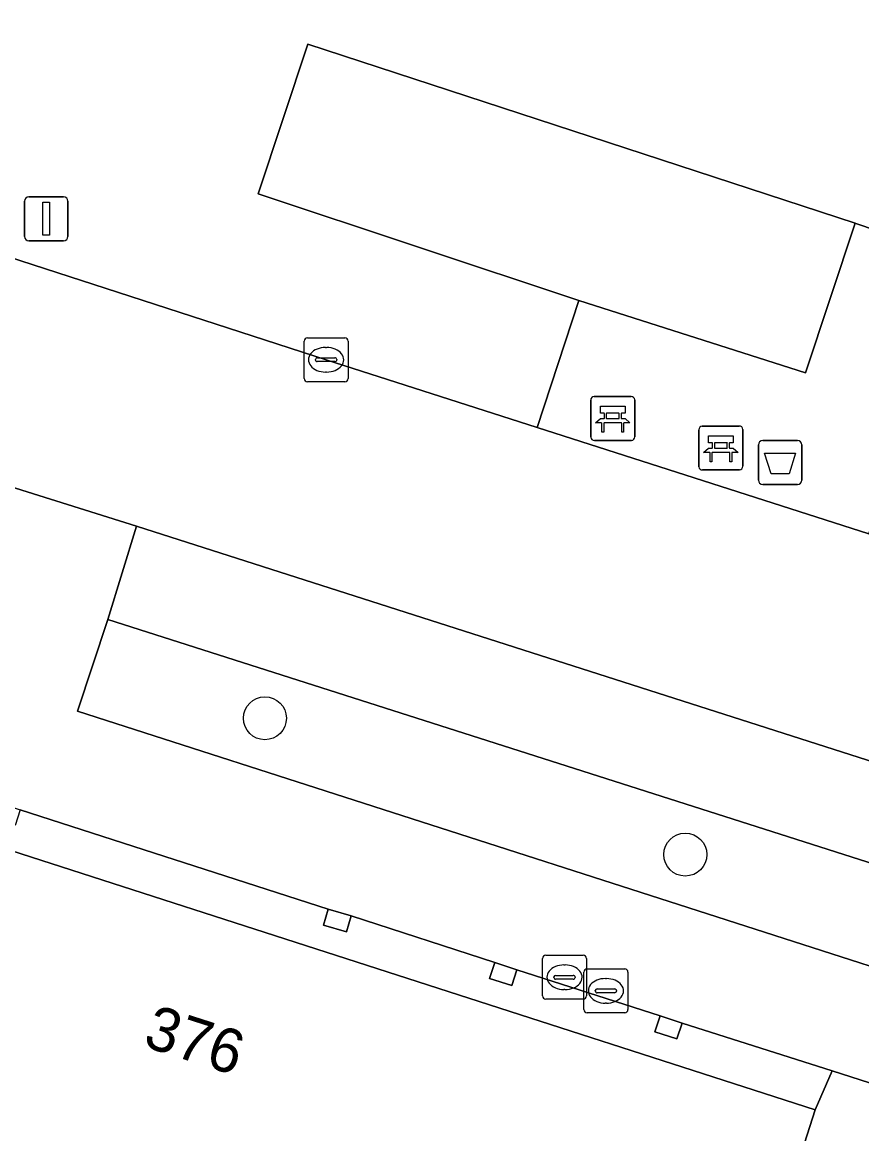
# Model space of a CAD drawing. Extents: x 160675 to 161153, y 383241 to 383714.
# Drawn here: x 160868.17 to 160887.28, y 383394.07 to 383419.39 of the extents above; entities that cross this region are included whole.
import ezdxf

# ---------------------------------------------------------------- set-up
doc = ezdxf.new("R2010")
doc.units = 0
for name, color, linetype in [('IMGEO_Afvalbak', 7, 'Continuous'), ('IMGEO_Bank', 7, 'Continuous'), ('IMGEO_Boom', 7, 'Continuous'), ('IMGEO_Groenvoorziening', 7, 'Continuous'), ('IMGEO_Haag', 7, 'Continuous'), ('IMGEO_Kolk', 7, 'Continuous'), ('IMGEO_Lichtmast', 7, 'Continuous'), ('IMGEO_Pand', 7, 'Continuous'), ('IMGEO_Pand_nummerreeks', 7, 'Continuous'), ('IMGEO_Parkeervlak_open', 7, 'Continuous'), ('IMGEO_Rijbaan_lokaal_open', 7, 'Continuous'), ('IMGEO_Rioolput', 7, 'Continuous'), ('IMGEO_Voetpad_gesloten', 7, 'Continuous'), ('IMGEO_Voetpad_halfverhard', 7, 'Continuous'), ('IMGEO_Voetpad_open', 7, 'Continuous')]:
    doc.layers.add(name, color=color, linetype=linetype)

msp = doc.modelspace()

# ---------------------------------------------------------------- linework, layer by layer
at = {"layer": 'IMGEO_Afvalbak'}
for p, q in [((160884.922, 383408.964), (160884.922, 383409.764)), ((160884.922, 383409.764), (160884.922, 383408.964)), ((160885.022, 383409.864), (160885.812, 383409.864)), ((160885.812, 383409.864), (160885.022, 383409.864)), ((160885.912, 383409.764), (160885.912, 383408.964)), ((160885.912, 383408.964), (160885.912, 383409.764)), ((160885.812, 383408.864), (160885.022, 383408.864)), ((160885.022, 383408.864), (160885.812, 383408.864))]:
    msp.add_line(p, q, dxfattribs=at)
msp.add_lwpolyline([(160885.065, 383409.578), (160885.769, 383409.578), (160885.62, 383409.108), (160885.214, 383409.108), (160885.065, 383409.578)], dxfattribs=at)
for centre, start, end in [((160885.022, 383409.764), 90, 180), ((160885.022, 383409.764), 90, 180), ((160885.812, 383409.764), 0, 90), ((160885.812, 383409.764), 360, 90), ((160885.022, 383408.964), 180, 270), ((160885.022, 383408.964), 180, 270), ((160885.812, 383408.964), 270, 0), ((160885.812, 383408.964), 270, 0)]:
    msp.add_arc(centre, 0.1, start, end, dxfattribs=at)
at = {"layer": 'IMGEO_Bank'}
for p, q in [((160881.109, 383409.941), (160881.109, 383410.782)), ((160881.109, 383410.782), (160881.109, 383409.941)), ((160881.184, 383410.866), (160882.025, 383410.866)), ((160882.025, 383410.866), (160881.184, 383410.866)), ((160882.109, 383410.791), (160882.109, 383409.95)), ((160882.109, 383409.95), (160882.109, 383410.791)), ((160881.806, 383410.264), (160881.413, 383410.264)), ((160881.418, 383410.372), (160881.418, 383410.478)), ((160881.462, 383410.478), (160881.462, 383410.372)), ((160881.75, 383410.484), (160881.468, 383410.484)), ((160881.468, 383410.366), (160881.75, 383410.366)), ((160881.756, 383410.372), (160881.756, 383410.478)), ((160881.8, 383410.478), (160881.8, 383410.372)), ((160883.569, 383409.267), (160883.569, 383410.108)), ((160883.569, 383410.108), (160883.569, 383409.267)), ((160883.644, 383410.192), (160884.485, 383410.192)), ((160884.485, 383410.192), (160883.644, 383410.192)), ((160884.569, 383410.117), (160884.569, 383409.276)), ((160884.569, 383409.276), (160884.569, 383410.117)), ((160882.034, 383409.866), (160881.193, 383409.866)), ((160881.193, 383409.866), (160882.034, 383409.866)), ((160883.878, 383409.698), (160883.878, 383409.804)), ((160883.922, 383409.804), (160883.922, 383409.698)), ((160884.21, 383409.81), (160883.928, 383409.81)), ((160884.216, 383409.698), (160884.216, 383409.804)), ((160884.26, 383409.804), (160884.26, 383409.698)), ((160884.266, 383409.59), (160883.873, 383409.59)), ((160883.928, 383409.692), (160884.21, 383409.692)), ((160884.494, 383409.192), (160883.653, 383409.192)), ((160883.653, 383409.192), (160884.494, 383409.192))]:
    msp.add_line(p, q, dxfattribs=at)
for points in [[(160881.412, 383410.484), (160881.326, 383410.484), (160881.326, 383410.645), (160881.889, 383410.645), (160881.889, 383410.484), (160881.806, 383410.484)], [(160881.356, 383410.264), (160881.214, 383410.264), (160881.326, 383410.366), (160881.412, 383410.366)], [(160881.406, 383410.257), (160881.406, 383410.05), (160881.363, 383410.05), (160881.363, 383410.257)], [(160881.806, 383410.366), (160881.889, 383410.366), (160882.001, 383410.264), (160881.862, 383410.264)], [(160881.856, 383410.257), (160881.856, 383410.05), (160881.812, 383410.05), (160881.812, 383410.257)], [(160883.872, 383409.81), (160883.786, 383409.81), (160883.786, 383409.971), (160884.349, 383409.971), (160884.349, 383409.81), (160884.266, 383409.81)], [(160883.816, 383409.59), (160883.674, 383409.59), (160883.786, 383409.692), (160883.872, 383409.692)], [(160883.866, 383409.583), (160883.866, 383409.376), (160883.823, 383409.376), (160883.823, 383409.583)], [(160884.266, 383409.692), (160884.349, 383409.692), (160884.461, 383409.59), (160884.322, 383409.59)], [(160884.316, 383409.583), (160884.316, 383409.376), (160884.272, 383409.376), (160884.272, 383409.583)]]:
    msp.add_lwpolyline(points, dxfattribs=at)
for centre, radius, start, end in [((160881.187, 383410.788), 0.0779, 92.4484, 184.2845), ((160881.187, 383410.788), 0.0779, 92.4484, 184.2845), ((160882.031, 383410.788), 0.0779, 2.4484, 94.2845), ((160882.031, 383410.788), 0.0779, 2.4484, 94.2845), ((160881.356, 383410.257), 0.00671, 2.8957, 87.1043), ((160881.413, 383410.257), 0.00671, 92.8957, 177.1043), ((160881.411, 383410.477), 0.00671, 2.8957, 87.1043), ((160881.411, 383410.373), 0.00671, 272.8957, 357.1043), ((160881.468, 383410.477), 0.00671, 92.8957, 177.1043), ((160881.468, 383410.373), 0.00671, 182.8957, 267.1043), ((160881.75, 383410.477), 0.00671, 2.8957, 87.1043), ((160881.75, 383410.373), 0.00671, 272.8957, 357.1043), ((160881.807, 383410.477), 0.00671, 92.8957, 177.1043), ((160881.807, 383410.373), 0.00671, 182.8957, 267.1043), ((160881.805, 383410.257), 0.00671, 2.8957, 87.1043), ((160881.862, 383410.257), 0.00671, 92.8957, 177.1043), ((160883.647, 383410.114), 0.0779, 92.4484, 184.2845), ((160883.647, 383410.114), 0.0779, 92.4484, 184.2845), ((160884.491, 383410.114), 0.0779, 2.4484, 94.2845), ((160884.491, 383410.114), 0.0779, 2.4484, 94.2845), ((160881.187, 383409.944), 0.0779, 182.4484, 274.2845), ((160881.187, 383409.944), 0.0779, 182.4484, 274.2845), ((160882.031, 383409.944), 0.0779, 272.4484, 4.2845), ((160882.031, 383409.944), 0.0779, 272.4484, 4.2845), ((160883.871, 383409.803), 0.00671, 2.8957, 87.1043), ((160883.928, 383409.803), 0.00671, 92.8957, 177.1043), ((160884.21, 383409.803), 0.00671, 2.8957, 87.1043), ((160884.267, 383409.803), 0.00671, 92.8957, 177.1043), ((160883.816, 383409.583), 0.00671, 2.8957, 87.1043), ((160883.873, 383409.583), 0.00671, 92.8957, 177.1043), ((160883.871, 383409.699), 0.00671, 272.8957, 357.1043), ((160883.928, 383409.699), 0.00671, 182.8957, 267.1043), ((160884.21, 383409.699), 0.00671, 272.8957, 357.1043), ((160884.267, 383409.699), 0.00671, 182.8957, 267.1043), ((160884.265, 383409.583), 0.00671, 2.8957, 87.1043), ((160884.322, 383409.583), 0.00671, 92.8957, 177.1043), ((160883.647, 383409.27), 0.0779, 182.4484, 274.2845), ((160883.647, 383409.27), 0.0779, 182.4484, 274.2845), ((160884.491, 383409.27), 0.0779, 272.4484, 4.2845), ((160884.491, 383409.27), 0.0779, 272.4484, 4.2845)]:
    msp.add_arc(centre, radius, start, end, dxfattribs=at)
at = {"layer": 'IMGEO_Boom'}
for centre in [(160873.692, 383403.537), (160883.26, 383400.432)]:
    msp.add_circle(centre, 0.489, dxfattribs=at)
at = {"layer": 'IMGEO_Groenvoorziening'}
msp.add_lwpolyline([(160845.536, 383421.266), (160858.652, 383417.028), (160875.085, 383411.703), (160879.89, 383410.16), (160880.837, 383413.055), (160873.539, 383415.484), (160874.668, 383418.894), (160887.126, 383414.813), (160887.16, 383414.802), (160887.586, 383414.657), (160891.964, 383428.057), (160891.102, 383428.361), (160891.945, 383430.913)], dxfattribs=at)
msp.add_lwpolyline([(160870.118, 383405.788), (160869.425, 383403.701), (160898.106, 383394.467), (160898.75, 383396.637)], close=True, dxfattribs=at)
at = {"layer": 'IMGEO_Haag'}
msp.add_lwpolyline([(160870.118, 383405.788), (160869.425, 383403.701), (160898.106, 383394.467), (160898.75, 383396.637)], close=True, dxfattribs=at)
at = {"layer": 'IMGEO_Kolk'}
for p, q in [((160874.584, 383411.277), (160874.584, 383412.129)), ((160874.659, 383412.203), (160875.511, 383412.203)), ((160875.585, 383412.129), (160875.585, 383411.277)), ((160875.072, 383411.983), (160875.097, 383411.983)), ((160874.843, 383411.697), (160874.843, 383411.709)), ((160875.281, 383411.66), (160874.883, 383411.66)), ((160874.886, 383411.746), (160875.284, 383411.746)), ((160875.327, 383411.709), (160875.327, 383411.697)), ((160875.095, 383411.423), (160875.07, 383411.423)), ((160875.511, 383411.203), (160874.659, 383411.203))]:
    msp.add_line(p, q, dxfattribs=at)
for points in [[(160874.584, 383411.277), (160874.584, 383412.129)], [(160874.659, 383412.203), (160875.511, 383412.203)], [(160875.585, 383412.129), (160875.585, 383411.277)], [(160875.511, 383411.203), (160874.659, 383411.203)]]:
    msp.add_lwpolyline(points, dxfattribs=at)
for centre, radius, start, end in [((160874.661, 383412.127), 0.0765, 91.552, 178.448), ((160874.661, 383412.127), 0.0765, 91.552, 178.448), ((160875.509, 383412.127), 0.0765, 1.552, 88.448), ((160875.509, 383412.127), 0.0765, 1.552, 88.448), ((160874.883, 383411.706), 0.0403, 85.8775, 175.7526), ((160874.88, 383411.696), 0.0366, 178.938, 274.7102), ((160875.284, 383411.703), 0.043, 264.8664, 352.4533), ((160875.288, 383411.708), 0.0386, 1.7309, 96.639), ((160874.661, 383411.279), 0.0765, 181.552, 268.448), ((160874.661, 383411.279), 0.0765, 181.552, 268.448), ((160875.509, 383411.279), 0.0765, 271.552, 358.448), ((160875.509, 383411.279), 0.0765, 271.552, 358.448)]:
    msp.add_arc(centre, radius, start, end, dxfattribs=at)
for centre, major_axis, ratio, start_param, end_param in [((160875.071, 383411.703), (-0.387, 0.002), 0.722429, 4.712389, 7.853982), ((160875.096, 383411.703), (-0.39, 0.002), 0.717154, 1.570796, 4.712389)]:
    msp.add_ellipse(centre, major_axis=major_axis, ratio=ratio, start_param=start_param, end_param=end_param, dxfattribs=at)
at = {"layer": 'IMGEO_Lichtmast'}
for p, q in [((160868.22, 383414.514), (160868.22, 383415.314)), ((160868.22, 383415.314), (160868.22, 383414.514)), ((160868.32, 383415.414), (160869.11, 383415.414)), ((160869.11, 383415.414), (160868.32, 383415.414)), ((160869.21, 383415.314), (160869.21, 383414.514)), ((160869.21, 383414.514), (160869.21, 383415.314)), ((160869.11, 383414.414), (160868.32, 383414.414)), ((160868.32, 383414.414), (160869.11, 383414.414))]:
    msp.add_line(p, q, dxfattribs=at)
msp.add_lwpolyline([(160868.64, 383415.289), (160868.79, 383415.289), (160868.79, 383414.539), (160868.64, 383414.539), (160868.64, 383415.289)], dxfattribs=at)
for centre, start, end in [((160868.32, 383415.314), 90, 180), ((160868.32, 383415.314), 90, 180), ((160869.11, 383415.314), 0, 90), ((160869.11, 383415.314), 360, 90), ((160868.32, 383414.514), 180, 270), ((160868.32, 383414.514), 180, 270), ((160869.11, 383414.514), 270, 0), ((160869.11, 383414.514), 270, 0)]:
    msp.add_arc(centre, 0.1, start, end, dxfattribs=at)
at = {"layer": 'IMGEO_Pand'}
for points in [[(160883.089, 383384.848), (160886.212, 383394.621), (160867.194, 383400.751), (160867.388, 383401.098), (160865.09, 383402.418), (160864.938, 383402.467), (160864.447, 383401.611), (160860.213, 383402.974), (160857.153, 383393.398), (160860.371, 383392.369), (160860.106, 383391.54), (160860.515, 383391.409), (160860.805, 383392.314), (160879.602, 383386.088), (160879.303, 383385.186), (160879.712, 383385.051), (160879.985, 383385.876)], [(160875.652, 383399.034), (160875.134, 383399.186), (160875.028, 383398.822), (160875.546, 383398.67)], [(160879.427, 383397.808), (160878.925, 383397.971), (160878.806, 383397.611), (160879.308, 383397.448)], [(160882.686, 383396.757), (160882.567, 383396.397), (160883.069, 383396.234), (160883.188, 383396.594)]]:
    msp.add_lwpolyline(points, close=True, dxfattribs=at)
msp.add_lwpolyline([(160896.283, 383392.391), (160886.606, 383395.503), (160886.212, 383394.621), (160883.089, 383384.848)], dxfattribs=at)
at = {"layer": 'IMGEO_Parkeervlak_open'}
msp.add_lwpolyline([(160899.445, 383398.723), (160870.773, 383407.909), (160870.118, 383405.788), (160898.75, 383396.637)], close=True, dxfattribs=at)
at = {"layer": 'IMGEO_Rijbaan_lokaal_open'}
msp.add_lwpolyline([(160887.438, 383407.737), (160879.89, 383410.16), (160875.085, 383411.703), (160858.652, 383417.028), (160845.536, 383421.266), (160839.988, 383423.059), (160838.466, 383418.336), (160848.706, 383415.007), (160851.814, 383414.001), (160867.624, 383408.896), (160870.773, 383407.909), (160899.445, 383398.723)], dxfattribs=at)
at = {"layer": 'IMGEO_Rioolput'}
for p, q in [((160880.085, 383398.138), (160880.937, 383398.138)), ((160880.01, 383397.212), (160880.01, 383398.064)), ((160880.498, 383397.918), (160880.523, 383397.918)), ((160881.011, 383398.064), (160881.011, 383397.212)), ((160880.269, 383397.632), (160880.269, 383397.644)), ((160880.707, 383397.595), (160880.309, 383397.595)), ((160880.312, 383397.681), (160880.71, 383397.681)), ((160880.753, 383397.644), (160880.753, 383397.632)), ((160880.953, 383396.902), (160880.953, 383397.754)), ((160881.028, 383397.828), (160881.88, 383397.828)), ((160881.441, 383397.608), (160881.466, 383397.608)), ((160881.954, 383397.754), (160881.954, 383396.902)), ((160880.521, 383397.358), (160880.496, 383397.358)), ((160881.212, 383397.322), (160881.212, 383397.334)), ((160881.255, 383397.371), (160881.653, 383397.371)), ((160881.696, 383397.334), (160881.696, 383397.322)), ((160880.937, 383397.138), (160880.085, 383397.138)), ((160881.65, 383397.285), (160881.252, 383397.285)), ((160881.88, 383396.828), (160881.028, 383396.828)), ((160881.464, 383397.048), (160881.439, 383397.048))]:
    msp.add_line(p, q, dxfattribs=at)
for points in [[(160880.085, 383398.138), (160880.937, 383398.138)], [(160880.01, 383397.212), (160880.01, 383398.064)], [(160881.011, 383398.064), (160881.011, 383397.212)], [(160880.953, 383396.902), (160880.953, 383397.754)], [(160881.028, 383397.828), (160881.88, 383397.828)], [(160881.954, 383397.754), (160881.954, 383396.902)], [(160880.937, 383397.138), (160880.085, 383397.138)], [(160881.88, 383396.828), (160881.028, 383396.828)]]:
    msp.add_lwpolyline(points, dxfattribs=at)
for centre, radius, start, end in [((160880.087, 383398.062), 0.0765, 91.552, 178.448), ((160880.087, 383398.062), 0.0765, 91.552, 178.448), ((160880.935, 383398.062), 0.0765, 1.552, 88.448), ((160880.935, 383398.062), 0.0765, 1.552, 88.448), ((160880.309, 383397.641), 0.0403, 85.8775, 175.7526), ((160880.306, 383397.631), 0.0366, 178.938, 274.7102), ((160880.71, 383397.638), 0.043, 264.8664, 352.4533), ((160880.714, 383397.643), 0.0386, 1.7309, 96.639), ((160881.03, 383397.752), 0.0765, 91.552, 178.448), ((160881.03, 383397.752), 0.0765, 91.552, 178.448), ((160881.878, 383397.752), 0.0765, 1.552, 88.448), ((160881.878, 383397.752), 0.0765, 1.552, 88.448), ((160881.252, 383397.331), 0.0403, 85.8775, 175.7526), ((160881.657, 383397.333), 0.0386, 1.7309, 96.639), ((160880.087, 383397.214), 0.0765, 181.552, 268.448), ((160880.087, 383397.214), 0.0765, 181.552, 268.448), ((160880.935, 383397.214), 0.0765, 271.552, 358.448), ((160880.935, 383397.214), 0.0765, 271.552, 358.448), ((160881.249, 383397.321), 0.0366, 178.938, 274.7102), ((160881.653, 383397.328), 0.043, 264.8664, 352.4533), ((160881.03, 383396.904), 0.0765, 181.552, 268.448), ((160881.03, 383396.904), 0.0765, 181.552, 268.448), ((160881.878, 383396.904), 0.0765, 271.552, 358.448), ((160881.878, 383396.904), 0.0765, 271.552, 358.448)]:
    msp.add_arc(centre, radius, start, end, dxfattribs=at)
for centre, major_axis, ratio, start_param, end_param in [((160880.497, 383397.638), (-0.387, 0.002), 0.722429, 4.712389, 7.853982), ((160880.522, 383397.638), (-0.39, 0.002), 0.717154, 1.570796, 4.712389), ((160881.44, 383397.328), (-0.387, 0.002), 0.722429, 4.712389, 7.853982), ((160881.465, 383397.328), (-0.39, 0.002), 0.717154, 1.570796, 4.712389)]:
    msp.add_ellipse(centre, major_axis=major_axis, ratio=ratio, start_param=start_param, end_param=end_param, dxfattribs=at)
at = {"layer": 'IMGEO_Voetpad_gesloten'}
msp.add_lwpolyline([(160898.49, 383441.561), (160900.213, 383446.777), (160900.741, 383448.113), (160900.902, 383448.713), (160898.917, 383449.21), (160896.603, 383442.142), (160892.817, 383430.636), (160891.945, 383430.913), (160891.102, 383428.361), (160891.964, 383428.057), (160887.586, 383414.657), (160887.16, 383414.802), (160887.126, 383414.813), (160885.997, 383411.403), (160880.837, 383413.055), (160879.89, 383410.16), (160887.438, 383407.737), (160889.462, 383413.962), (160893.842, 383427.457), (160894.728, 383427.15), (160895.585, 383429.72), (160894.704, 383430.007)], close=True, dxfattribs=at)
at = {"layer": 'IMGEO_Voetpad_halfverhard'}
msp.add_lwpolyline([(160887.126, 383414.813), (160874.668, 383418.894), (160873.539, 383415.484), (160880.837, 383413.055), (160885.997, 383411.403)], close=True, dxfattribs=at)
at = {"layer": 'IMGEO_Voetpad_open'}
for points in [[(160898.106, 383394.467), (160869.425, 383403.701), (160870.118, 383405.788), (160870.773, 383407.909), (160867.624, 383408.896), (160866.952, 383406.817), (160866.327, 383404.687), (160850.434, 383409.78), (160851.186, 383411.909), (160851.814, 383414.001), (160848.706, 383415.007), (160847.995, 383412.915), (160845.177, 383413.825), (160844.501, 383411.704), (160834.694, 383414.833), (160828.642, 383396.124), (160822.857, 383378.103), (160822.464, 383376.968), (160821.528, 383375.201), (160820.52, 383373.47), (160818.954, 383371.207), (160820.15, 383370.824)], [(160845.096, 383407.288), (160850.282, 383405.614), (160850.738, 383407.032), (160860.509, 383403.898), (160863.822, 383402.82), (160864.346, 383402.656), (160864.938, 383402.467), (160865.09, 383402.418), (160867.599, 383401.617), (160868.118, 383401.454), (160875.134, 383399.186), (160875.652, 383399.034), (160878.925, 383397.971), (160879.427, 383397.808), (160882.686, 383396.757), (160883.188, 383396.594), (160886.606, 383395.503), (160896.283, 383392.391)]]:
    msp.add_lwpolyline(points, dxfattribs=at)
msp.add_lwpolyline([(160886.606, 383395.503), (160883.188, 383396.594), (160883.069, 383396.234), (160882.567, 383396.397), (160882.686, 383396.757), (160879.427, 383397.808), (160879.308, 383397.448), (160878.806, 383397.611), (160878.925, 383397.971), (160875.652, 383399.034), (160875.546, 383398.67), (160875.028, 383398.822), (160875.134, 383399.186), (160868.118, 383401.454), (160868.005, 383401.092), (160867.49, 383401.254), (160867.599, 383401.617), (160865.09, 383402.418), (160867.388, 383401.098), (160867.194, 383400.751), (160886.212, 383394.621)], close=True, dxfattribs=at)

# ---------------------------------------------------------------- texts
at = {"layer": 'IMGEO_Pand_nummerreeks'}
msp.add_text('376', height=1, rotation=342.2375, dxfattribs=at).set_placement((160870.888, 383396.075))

doc.saveas('drawing.dxf')
